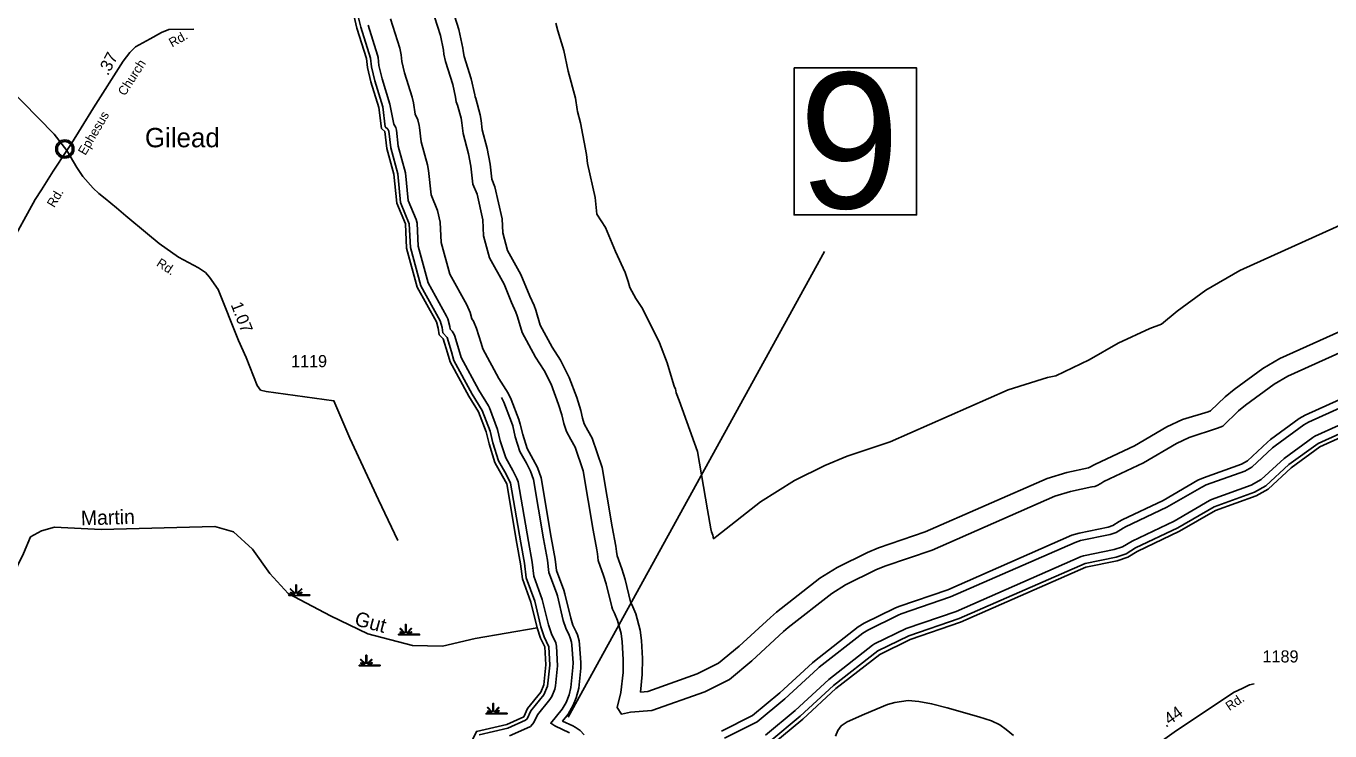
# Model space of a CAD drawing. Extents: x 2532689 to 2764727, y 536648 to 732970.
# Drawn here: x 2599655 to 2613131, y 619767 to 627049 of the extents above; entities that cross this region are included whole.
import ezdxf

# ---------------------------------------------------------------- set-up
doc = ezdxf.new("R2010")
doc.units = 0
for name, color, linetype in [('Exist Civil Demographics Community CELL', 7, 'Continuous'), ('Exist Civil Demographics Community Label', 7, 'Continuous'), ('Exist Hydrographic Buffer Line', 7, 'Continuous'), ('Exist Hydrographic Creek Double Shore', 7, 'Continuous'), ('Exist Hydrographic Creek Single Shore', 7, 'Continuous'), ('Exist Hydrographic Creek Single Shore Label', 7, 'Continuous'), ('Exist Hydrographic River Shore', 7, 'Continuous'), ('Exist Hydrographic River Shore Label', 7, 'Continuous'), ('Exist Hydrographic Swamp CELL', 7, 'Continuous'), ('Exist Road Secondary Mileage Hundredths English Label', 7, 'Continuous'), ('Exist Road Secondary Structure Standard Bridge Number Label', 7, 'Continuous'), ('Exist Road Secondary Type 41 Attributed', 7, 'Continuous'), ('Exist Road Secondary Type 51 Attributed', 7, 'Continuous'), ('Exist Road Secondary Type 51 Label', 7, 'Continuous'), ('Exist Road Secondary Type 51 Number Label', 7, 'Continuous')]:
    doc.layers.add(name, color=color, linetype=linetype)

msp = doc.modelspace()

# ---------------------------------------------------------------- linework, layer by layer
at = {"layer": 'Exist Civil Demographics Community CELL'}
msp.add_lwpolyline([(2599978, 625791), (2599979, 625797), (2599981, 625804), (2599984, 625811), (2599987, 625817), (2599990, 625822), (2599994, 625827), (2599998, 625832), (2600003, 625836), (2600008, 625841), (2600014, 625845), (2600018, 625848), (2600024, 625850), (2600029, 625852), (2600035, 625854), (2600039, 625855), (2600044, 625856), (2600048, 625857), (2600054, 625857), (2600059, 625857), (2600064, 625857), (2600069, 625856), (2600074, 625855), (2600079, 625853), (2600084, 625852), (2600091, 625849), (2600097, 625845), (2600102, 625842), (2600108, 625838), (2600111, 625834), (2600115, 625830), (2600119, 625825), (2600122, 625821), (2600125, 625816), (2600127, 625811), (2600130, 625806), (2600131, 625801), (2600132, 625796), (2600133, 625790), (2600134, 625785), (2600134, 625779), (2600134, 625773), (2600134, 625768), (2600133, 625762), (2600131, 625756), (2600129, 625750), (2600127, 625745), (2600124, 625739), (2600120, 625734), (2600117, 625729), (2600113, 625724), (2600107, 625719), (2600102, 625715), (2600097, 625712), (2600093, 625709), (2600086, 625706), (2600079, 625703), (2600073, 625702), (2600067, 625701), (2600062, 625700), (2600058, 625700), (2600052, 625700), (2600048, 625700), (2600042, 625701), (2600036, 625702), (2600032, 625704), (2600026, 625706), (2600022, 625708), (2600018, 625710), (2600011, 625714), (2600006, 625718), (2600001, 625723), (2599996, 625727), (2599993, 625731), (2599990, 625736), (2599986, 625743), (2599984, 625746), (2599983, 625750), (2599980, 625758), (2599978, 625766), (2599978, 625771), (2599977, 625777), (2599977, 625782), (2599978, 625788)], close=True, dxfattribs=at)
for radius in [94.3, 76.7]:
    msp.add_circle((2600056, 625779), radius, dxfattribs=at)
at = {"layer": 'Exist Hydrographic Buffer Line'}
for points in [[(2603060, 627260), (2603114, 627038), (2603214, 626717), (2603224, 626628), (2603259, 626482), (2603341, 626214), (2603368, 626010), (2603395, 625984), (2603404, 625963), (2603424, 625793), (2603497, 625523), (2603527, 625228), (2603616, 625007), (2603629, 624763), (2603736, 624365), (2603936, 624005), (2603955, 623935), (2603963, 623880), (2604006, 623831), (2604051, 623685), (2604077, 623595), (2604265, 623246), (2604371, 623077), (2604451, 622865), (2604479, 622743), (2604539, 622557), (2604616, 622419), (2604663, 622326), (2604768, 621710), (2604806, 621499), (2604825, 621347), (2604913, 621108), (2604977, 620843), (2605011, 620740), (2605057, 620637)], [(2605717, 621026), (2605709, 621050), (2605652, 621285), (2605625, 621374), (2605568, 621529), (2605560, 621596), (2605553, 621638), (2605516, 621842), (2605412, 622454), (2605329, 622697), (2605286, 622777), (2605240, 622861), (2605213, 622944), (2605193, 623032), (2605160, 623141), (2605081, 623348), (2605010, 623490), (2604921, 623630), (2604784, 623883), (2604777, 623909), (2604732, 624055), (2604719, 624093), (2604672, 624194), (2604596, 624384), (2604445, 624654), (2604384, 624882), (2604375, 625047), (2604316, 625311), (2604272, 625416), (2604253, 625601), (2604229, 625731), (2604172, 625938), (2604159, 626051), (2604152, 626098), (2604116, 626232), (2604101, 626265), (2604094, 626314), (2604066, 626445), (2603992, 626683), (2603974, 626759), (2603970, 626800), (2603937, 626953), (2603846, 627241)], [(2614061, 624267), (2612614, 623613), (2612437, 623510), (2612141, 623295), (2612050, 623220), (2611897, 623075), (2611872, 623063), (2611609, 622985), (2611446, 622909), (2611110, 622714), (2610710, 622524), (2610636, 622484), (2610411, 622438), (2610208, 622374), (2608949, 621823), (2608467, 621658), (2608351, 621610), (2608038, 621456), (2607861, 621345), (2607410, 620992), (2607349, 620940), (2607025, 620642), (2606813, 620466), (2606592, 620355), (2606083, 620173), (2606006, 620168), (2606024, 620351), (2606027, 620516), (2606015, 620700), (2606002, 620808), (2605957, 620977), (2605916, 621073), (2605902, 621101), (2605847, 621332), (2605813, 621443), (2605764, 621576), (2605758, 621621), (2605750, 621674), (2605713, 621877), (2605609, 622487), (2605505, 622791), (2605462, 622872), (2605424, 622940), (2605406, 622997), (2605388, 623077), (2605347, 623212), (2605268, 623419), (2605179, 623596), (2605094, 623731), (2604970, 623960), (2604923, 624114), (2604907, 624162), (2604862, 624259), (2604770, 624482), (2604632, 624730), (2604583, 624914), (2604575, 625057), (2604501, 625387), (2604468, 625466), (2604452, 625622), (2604422, 625784), (2604369, 625976), (2604358, 626073), (2604349, 626132), (2604304, 626301), (2604296, 626319), (2604292, 626340), (2604257, 626504), (2604185, 626736), (2604172, 626793), (2604168, 626821), (2604128, 627013), (2604039, 627295)], [(2604868, 619813), (2604891, 619836), (2604903, 619853), (2604941, 619932), (2605070, 620091), (2605089, 620122), (2605120, 620199), (2605128, 620231), (2605149, 620439), (2605137, 620642), (2605130, 620676), (2605085, 620770), (2605054, 620864), (2604991, 621126), (2604904, 621366), (2604885, 621510), (2604847, 621724), (2604742, 622339), (2604729, 622376), (2604686, 622456), (2604613, 622589), (2604556, 622764), (2604529, 622882), (2604445, 623106), (2604435, 623127), (2604334, 623287), (2604151, 623625), (2604128, 623707), (2604082, 623855), (2604071, 623879), (2604059, 623897), (2604038, 623918), (2604034, 623946), (2604013, 624026), (2604002, 624052), (2603810, 624396), (2603708, 624775), (2603696, 625012), (2603687, 625051), (2603606, 625248), (2603576, 625532), (2603502, 625808), (2603484, 625973), (2603477, 626000), (2603468, 626019), (2603456, 626036), (2603420, 626225), (2603416, 626244), (2603336, 626503), (2603303, 626642), (2603293, 626726), (2603289, 626749), (2603191, 627059)], [(2605425, 619725), (2605381, 619770), (2605329, 619806), (2605306, 619818), (2605200, 619869), (2605257, 619940), (2605311, 620032), (2605342, 620109), (2605367, 620207), (2605388, 620415), (2605389, 620475), (2605377, 620658), (2605372, 620697), (2605356, 620758), (2605341, 620792), (2605308, 620860), (2605285, 620930), (2605224, 621182), (2605212, 621222), (2605138, 621424), (2605123, 621540), (2605083, 621765), (2604978, 622380), (2604941, 622489), (2604898, 622570), (2604834, 622685), (2604788, 622828), (2604763, 622935), (2604749, 622984), (2604670, 623191), (2604638, 623255), (2604541, 623408), (2604375, 623716), (2604358, 623773), (2604311, 623926), (2604279, 623999), (2604263, 624023), (2604244, 624090), (2604211, 624169), (2604034, 624487), (2603947, 624813), (2603936, 625024), (2603909, 625143), (2603841, 625307), (2603815, 625556), (2603804, 625614), (2603739, 625854), (2603722, 626000), (2603719, 626021), (2603703, 626082), (2603676, 626139), (2603658, 626256), (2603645, 626315), (2603567, 626567), (2603540, 626683), (2603532, 626752), (2603518, 626821), (2603422, 627124)], [(2606752, 621788), (2606738, 621824), (2606734, 621853), (2606698, 622050), (2606595, 622655), (2606404, 623179), (2606374, 623261), (2606367, 623300), (2606356, 623320), (2606350, 623340), (2606281, 623569), (2606202, 623776), (2606025, 624130), (2605958, 624236), (2605897, 624348), (2605879, 624409), (2605847, 624504), (2605746, 624719), (2605644, 624969), (2605556, 625107), (2605536, 625278), (2605457, 625628), (2605447, 625724), (2605386, 626048), (2605354, 626167), (2605351, 626188), (2605334, 626306), (2605259, 626585), (2605213, 626798), (2605150, 627001), (2605131, 627081)], [(2613628, 625168), (2612202, 624524), (2611848, 624319), (2611552, 624103), (2611389, 623969), (2611271, 623926), (2610944, 623774), (2610643, 623600), (2610300, 623436), (2610211, 623418), (2609807, 623290), (2608586, 622755), (2608143, 622604), (2607911, 622508), (2607598, 622354), (2607245, 622133), (2606794, 621779), (2606762, 621753), (2606752, 621788)], [(2614148, 624087), (2612696, 623431), (2612555, 623348), (2612259, 623133), (2612186, 623073), (2612025, 622914), (2611969, 622896), (2611677, 622797), (2611546, 622736), (2611203, 622537), (2610796, 622343), (2610764, 622322), (2610725, 622304), (2610700, 622293), (2610671, 622287), (2610450, 622242), (2610289, 622191), (2609022, 621636), (2608532, 621468), (2608439, 621430), (2608126, 621276), (2607984, 621188), (2607533, 620835), (2607485, 620793), (2607156, 620491), (2606924, 620297), (2606670, 620171), (2606124, 619976), (2605901, 619960), (2605809, 619941), (2605766, 620007), (2605804, 620163), (2605825, 620371), (2605828, 620503), (2605816, 620687), (2605805, 620773), (2605769, 620908), (2605736, 620985), (2605717, 621026)], [(2606843, 619765), (2607165, 619926), (2607446, 620160), (2607782, 620469), (2607804, 620488), (2608256, 620841), (2608319, 620881), (2608633, 621035), (2608675, 621052), (2609182, 621226), (2610465, 621788), (2610538, 621811), (2610838, 621872), (2610887, 621889), (2610954, 621929), (2610985, 621946), (2611409, 622148), (2611767, 622356), (2611826, 622383), (2612218, 622524), (2612278, 622558), (2612485, 622750), (2612518, 622777), (2612814, 622993), (2612877, 623030), (2614339, 623690)], [(2614373, 623618), (2612910, 622957), (2612861, 622928), (2612565, 622713), (2612539, 622692), (2612326, 622493), (2612252, 622451), (2611853, 622308), (2611807, 622286), (2611446, 622077), (2611019, 621874), (2610995, 621860), (2610921, 621816), (2610859, 621795), (2610554, 621733), (2610497, 621715), (2609211, 621151), (2608701, 620977), (2608668, 620963), (2608354, 620809), (2608305, 620778), (2607854, 620425), (2607837, 620411), (2607499, 620099), (2607210, 619859), (2606875, 619692)], [(2607298, 619724), (2607604, 619979), (2607952, 620299), (2608404, 620652), (2608425, 620665), (2608753, 620825), (2609269, 621002), (2610561, 621568), (2610586, 621576), (2610901, 621640), (2610989, 621670), (2611088, 621729), (2611521, 621935), (2611887, 622148), (2611907, 622157), (2612319, 622305), (2612421, 622364), (2612659, 622583), (2612955, 622799), (2612976, 622811), (2614443, 623473)], [(2607341, 619657), (2607657, 619919), (2608002, 620236), (2608460, 620594), (2608779, 620749), (2609298, 620928), (2610602, 621497), (2610922, 621562), (2611024, 621597), (2611122, 621657), (2611558, 621864), (2611934, 622082), (2612353, 622232), (2612469, 622299), (2612706, 622518), (2613009, 622738), (2614477, 623401)], [(2605271, 619746), (2605120, 619819), (2605078, 619846), (2605195, 619990), (2605237, 620062), (2605268, 620139), (2605287, 620215), (2605308, 620423), (2605309, 620469), (2605297, 620653), (2605293, 620683), (2605280, 620730), (2605269, 620757), (2605233, 620830), (2605208, 620908), (2605147, 621164), (2605137, 621195), (2605060, 621404), (2605044, 621530), (2605004, 621752), (2604899, 622366), (2604870, 622451), (2604827, 622532), (2604760, 622653), (2604711, 622806), (2604685, 622918), (2604674, 622956), (2604595, 623163), (2604570, 623212)], [(2605057, 620637), (2605069, 620447)], [(2604816, 619877), (2604834, 619893), (2604873, 619975), (2605008, 620141), (2605045, 620228), (2605069, 620447)], [(2604338, 619727), (2604634, 619795), (2604816, 619877)], [(2604652, 619717), (2604675, 619725), (2604868, 619813)]]:
    msp.add_lwpolyline(points, dxfattribs=at)
at = {"layer": 'Exist Hydrographic Creek Double Shore'}
msp.add_lwpolyline([(2604117, 617824), (2604199, 617883), (2604222, 617976), (2604218, 618192), (2604064, 618363), (2604036, 618487), (2604010, 618581), (2603932, 618719), (2603620, 618854), (2603510, 618962), (2603483, 619059), (2603515, 619109), (2603564, 619161), (2604003, 619287), (2604134, 619400), (2604310, 619762), (2604625, 619834)], dxfattribs=at)
at = {"layer": 'Exist Hydrographic Creek Single Shore'}
msp.add_lwpolyline([(2604938, 620832), (2604298, 620720), (2603958, 620644), (2603650, 620648), (2603189, 620771), (2602802, 620955), (2602364, 621187), (2602176, 621393), (2601996, 621645), (2601800, 621824), (2601607, 621879), (2600433, 621848), (2599949, 621871), (2599816, 621833), (2599701, 621772), (2599630, 621599), (2599566, 621471), (2599526, 621378), (2599502, 621311), (2599399, 621084), (2599211, 620889), (2599038, 620800), (2598631, 620718)], dxfattribs=at)
at = {"layer": 'Exist Hydrographic River Shore'}
for points in [[(2604938, 620832), (2604874, 621098), (2604786, 621338), (2604766, 621494), (2604728, 621703), (2604623, 622319), (2604580, 622400), (2604502, 622541), (2604440, 622732), (2604412, 622856), (2604333, 623063), (2604230, 623226), (2604039, 623579), (2604012, 623674), (2603967, 623819), (2603925, 623860), (2603915, 623929), (2603897, 623994), (2603698, 624350), (2603589, 624756), (2603576, 625005), (2603488, 625218), (2603457, 625519), (2603384, 625786), (2603364, 625959), (2603330, 625990), (2603301, 626209), (2603220, 626472), (2603184, 626621), (2603174, 626713), (2603075, 627027), (2603021, 627252)], [(2607364, 619623), (2607683, 619889), (2608026, 620205), (2608478, 620558), (2608792, 620712), (2609313, 620890), (2610610, 621458), (2610932, 621524), (2611041, 621561), (2611140, 621621), (2611577, 621829), (2611948, 622044), (2612370, 622196), (2612493, 622266), (2612730, 622486), (2613026, 622702), (2614495, 623365)], [(2604625, 619834), (2604799, 619913), (2604839, 619997), (2604977, 620167), (2605008, 620243), (2605029, 620451), (2605017, 620635), (2604973, 620725), (2604938, 620832)]]:
    msp.add_lwpolyline(points, dxfattribs=at)
at = {"layer": 'Exist Hydrographic Swamp CELL'}
for points in [[(2602371, 621174), (2602423, 621174), (2602425, 621178), (2602387, 621193), (2602390, 621198), (2602428, 621182), (2602429, 621185), (2602385, 621230), (2602390, 621235), (2602435, 621189), (2602442, 621192), (2602442, 621275), (2602449, 621275), (2602449, 621192), (2602455, 621189), (2602501, 621235), (2602506, 621230), (2602461, 621185), (2602463, 621181), (2602504, 621200), (2602507, 621195), (2602466, 621177), (2602467, 621174), (2602588, 621174), (2602588, 621167), (2602371, 621167)], [(2603505, 620766), (2603558, 620766), (2603560, 620770), (2603521, 620785), (2603524, 620790), (2603562, 620774), (2603564, 620777), (2603519, 620822), (2603524, 620827), (2603570, 620781), (2603576, 620784), (2603576, 620867), (2603583, 620867), (2603583, 620784), (2603590, 620781), (2603635, 620827), (2603640, 620822), (2603596, 620777), (2603598, 620774), (2603638, 620792), (2603641, 620787), (2603600, 620769), (2603602, 620766), (2603723, 620766), (2603723, 620759), (2603505, 620759)], [(2603097, 620447), (2603150, 620447), (2603152, 620451), (2603114, 620466), (2603117, 620471), (2603154, 620455), (2603156, 620458), (2603112, 620502), (2603117, 620508), (2603162, 620462), (2603168, 620464), (2603168, 620548), (2603176, 620548), (2603176, 620464), (2603182, 620462), (2603227, 620508), (2603232, 620502), (2603188, 620458), (2603190, 620454), (2603231, 620473), (2603233, 620468), (2603192, 620450), (2603194, 620447), (2603315, 620447), (2603315, 620440), (2603097, 620440)], [(2604409, 619950), (2604462, 619950), (2604464, 619954), (2604425, 619969), (2604428, 619974), (2604466, 619958), (2604468, 619961), (2604423, 620006), (2604428, 620011), (2604474, 619965), (2604480, 619968), (2604480, 620051), (2604487, 620051), (2604487, 619968), (2604494, 619965), (2604539, 620011), (2604544, 620006), (2604500, 619961), (2604502, 619958), (2604542, 619976), (2604545, 619971), (2604504, 619953), (2604506, 619950), (2604627, 619950), (2604627, 619943), (2604409, 619943)]]:
    msp.add_lwpolyline(points, close=True, dxfattribs=at)
at = {"layer": 'Exist Road Secondary Structure Standard Bridge Number Label'}
msp.add_line((2605257, 619908), (2607907, 624720), dxfattribs=at)
msp.add_lwpolyline([(2607593, 626617), (2608860, 626617), (2608860, 625099), (2607593, 625099)], close=True, dxfattribs=at)
at = {"layer": 'Exist Road Secondary Type 41 Attributed'}
msp.add_lwpolyline([(2610522, 618853), (2610677, 619018), (2610890, 619228), (2611021, 619365), (2611141, 619466), (2611232, 619546), (2611523, 619754), (2612136, 620164), (2612230, 620207), (2612300, 620242), (2612347, 620254)], dxfattribs=at)
at = {"layer": 'Exist Road Secondary Type 51 Attributed'}
for points in [[(2598000, 629659), (2598040, 629582), (2598061, 629529), (2598082, 629457), (2598107, 629371), (2598124, 629283), (2598129, 629207), (2598228, 628377), (2598246, 628295), (2598402, 628008), (2598634, 627625), (2598781, 627400), (2598967, 627103), (2599121, 626853), (2599187, 626746), (2599458, 626433), (2599946, 625932), (2600078, 625764)], [(2600078, 625764), (2600126, 625836), (2600225, 625997), (2600353, 626203), (2600659, 626686), (2600728, 626776), (2600786, 626834), (2600939, 626919), (2601055, 626983), (2601131, 627015), (2601389, 627016)], [(2599478, 624760), (2599750, 625257), (2599814, 625357), (2599935, 625549), (2600078, 625764)], [(2600078, 625764), (2600181, 625589), (2600243, 625495), (2600350, 625376), (2600409, 625320), (2600472, 625267), (2600589, 625173), (2600688, 625090), (2600911, 624904), (2601031, 624804), (2601232, 624663), (2601436, 624551), (2601509, 624504), (2601552, 624455), (2601641, 624327), (2601852, 623802), (2601931, 623625), (2602044, 623335), (2602079, 623288), (2602137, 623273), (2602837, 623178), (2603001, 622793), (2603298, 622153), (2603497, 621734)], [(2609860, 619719), (2609785, 619782), (2609719, 619828), (2609635, 619871), (2609502, 619912), (2609174, 620005), (2609014, 620047), (2608882, 620071), (2608771, 620082), (2608635, 620061), (2608560, 620038), (2608322, 619940), (2608141, 619860), (2608080, 619820), (2608046, 619771), (2608022, 619714)]]:
    msp.add_lwpolyline(points, dxfattribs=at)

# ---------------------------------------------------------------- texts
at = {"layer": 'Exist Civil Demographics Community Label'}
msp.add_text('Gilead', height=200, dxfattribs=at).set_placement((2600884, 625797))
at = {"layer": 'Exist Hydrographic Creek Single Shore Label'}
for s, rotation, p in [('Martin', 1.5181, (2600224, 621891)), ('Gut', 345.1094, (2603041, 620861))]:
    msp.add_text(s, height=150, rotation=rotation, dxfattribs=at).set_placement(p)
at = {"layer": 'Exist Hydrographic River Shore Label'}
msp.add_text('P         A         M         L         I         C         O', height=840, rotation=340.2658, dxfattribs=at).set_placement((2610107, 629930))
at = {"layer": 'Exist Road Secondary Mileage Hundredths English Label'}
for s, rotation, p in [('.37', 62.2402, (2600501, 626530)), ('1.07', 291.1518, (2601769, 624171)), ('.44', 35.5107, (2611435, 619797))]:
    msp.add_text(s, height=125, rotation=rotation, dxfattribs=at).set_placement(p)
at = {"layer": 'Exist Road Secondary Structure Standard Bridge Number Label'}
msp.add_text('9', height=1400, dxfattribs=at).set_placement((2607643, 625167))
at = {"layer": 'Exist Road Secondary Type 51 Label'}
for s, rotation, p in [('Rd.', 28.9436, (2601164, 626828)), ('Church', 57.2403, (2600677, 626321)), ('Ephesus', 59.667, (2600268, 625707)), ('Rd.', 59.139, (2599946, 625167)), ('Rd.', 326.8238, (2600995, 624578)), ('Rd.', 33.7671, (2612093, 619971))]:
    msp.add_text(s, height=95, rotation=rotation, dxfattribs=at).set_placement(p)
at = {"layer": 'Exist Road Secondary Type 51 Number Label'}
for s, p in [('1119', (2602394, 623525)), ('1189', (2612435, 620474))]:
    msp.add_text(s, height=125, dxfattribs=at).set_placement(p)

doc.saveas('drawing.dxf')
